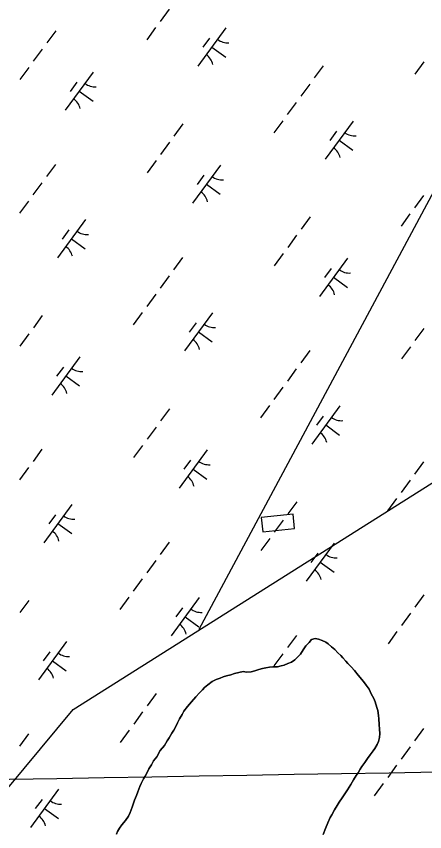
# Model space of a CAD drawing. Extents: x 3905714 to 3926767, y 183354 to 205755.
# Drawn here: x 3915542 to 3915973, y 187283 to 188144 of the extents above; entities that cross this region are included whole.
import ezdxf

# ---------------------------------------------------------------- set-up
doc = ezdxf.new("R2010")
doc.units = 0
for name, color, linetype in [('V-CHAN-DOCK', 7, 'Continuous'), ('V-GRID-MAJR', 7, 'Continuous'), ('V-TOPO-SHOR', 7, 'Continuous'), ('V-UTIL-LINE', 7, 'Continuous'), ('V-WETL-SWMP', 7, 'Continuous')]:
    doc.layers.add(name, color=color, linetype=linetype)

msp = doc.modelspace()

# ---------------------------------------------------------------- linework, layer by layer
at = {"layer": 'V-CHAN-DOCK'}
msp.add_lwpolyline([(3915834.39, 187618.67), (3915800.7, 187615.18), (3915802.29, 187599.82), (3915835.98, 187603.31)], close=True, dxfattribs=at)
at = {"layer": 'V-GRID-MAJR'}
msp.add_spline([(3911382.55, 187266.99), (3914884.14, 187327.39), (3918088.41, 187383)], degree=3, dxfattribs=at)
at = {"layer": 'V-TOPO-SHOR'}
for points in [[(3915647.98, 187280.78), (3915649.23, 187283.55), (3915651.31, 187287.17), (3915653.66, 187290.36), (3915657.54, 187295.23), (3915660.72, 187299.67), (3915662.52, 187303.56), (3915664.46, 187309.25), (3915665.84, 187313.42), (3915667.08, 187316.61), (3915669.02, 187321.61), (3915670.4, 187325.36), (3915672.75, 187330.92), (3915674.13, 187334.11), (3915676.48, 187339.11), (3915678.28, 187341.75), (3915680.64, 187346.47), (3915682.16, 187349.53), (3915684.79, 187353.84), (3915687.14, 187358), (3915690.46, 187362.45), (3915694.2, 187368.98), (3915698.5, 187374.26), (3915701.4, 187379.12), (3915703.48, 187382.32), (3915706.52, 187387.46), (3915708.46, 187390.65), (3915711.09, 187395.1), (3915712.48, 187398.15), (3915714.55, 187402.46), (3915717.18, 187407.18), (3915719.12, 187410.52), (3915722.86, 187415.52), (3915727.15, 187420.52), (3915731.86, 187425.8), (3915735.74, 187429.97), (3915738.65, 187433.03), (3915740.87, 187435.53), (3915744.33, 187438.45), (3915749.05, 187441.79), (3915753.21, 187443.88), (3915757.37, 187445.27), (3915760.7, 187446.8), (3915763.89, 187447.78), (3915768.46, 187449.04), (3915772.49, 187450.29), (3915776.93, 187451.41), (3915781.64, 187452.52), (3915785.11, 187451.84), (3915790.25, 187452.26), (3915794.13, 187453.24), (3915798.16, 187454.49), (3915801.9, 187455.61), (3915805.65, 187456.45), (3915809.53, 187457.15), (3915813, 187457.3), (3915818, 187457.44), (3915821.6, 187458.28), (3915824.79, 187459.25), (3915828.68, 187460.79), (3915832.7, 187462.32), (3915836.03, 187464.82), (3915839.08, 187467.61), (3915841.98, 187470.8), (3915845.03, 187475.25), (3915847.94, 187479.42), (3915851.13, 187483.17), (3915853.76, 187486.09), (3915857.5, 187487.2), (3915861.11, 187486.51), (3915865.14, 187485.27), (3915868.89, 187483.33), (3915871.39, 187481.53), (3915875, 187478.49), (3915878.2, 187475.58), (3915881.68, 187472.11), (3915884.6, 187469.2), (3915886.68, 187466.99), (3915890.02, 187463.24)], [(3915890.02, 187463.24), (3915892.24, 187461.03), (3915895.58, 187457.42), (3915899.05, 187453.4), (3915903.08, 187448.69), (3915906.84, 187443.98), (3915909.76, 187440.51), (3915911.57, 187438.02), (3915914.49, 187433.86), (3915916.86, 187429.01), (3915919.36, 187423.88), (3915920.9, 187420.27), (3915922.85, 187414.3), (3915923.69, 187411.25), (3915924.52, 187405.98), (3915924.95, 187402.37), (3915925.23, 187396.54), (3915925.66, 187391.41), (3915925.67, 187386.97), (3915925.53, 187382.67), (3915924.57, 187378.5), (3915923.05, 187375.45), (3915920.56, 187371.14), (3915918.75, 187368.64), (3915915.71, 187364.61), (3915912.8, 187360.44), (3915909.89, 187356.27), (3915906.85, 187352.1), (3915905.18, 187349.46), (3915902.83, 187345.43), (3915901.03, 187342.52), (3915897.99, 187337.93), (3915895.22, 187333.07), (3915891.62, 187327.65), (3915888.16, 187322.24), (3915886.22, 187319.04), (3915882.9, 187314.32), (3915880.68, 187310.98), (3915878.05, 187306.26), (3915875.14, 187301.26), (3915873.48, 187298.2), (3915871.13, 187292.51), (3915868.51, 187286.54), (3915866.02, 187280.29)]]:
    msp.add_lwpolyline(points, dxfattribs=at)
at = {"layer": 'V-UTIL-LINE'}
for points in [[(3922094.67, 198742.56), (3921080.02, 197477.61), (3915734.79, 187496.67)], [(3915141.88, 186857.82), (3915602.26, 187412.44), (3917208.62, 188427.22), (3918201.85, 190592.37), (3918499.52, 191341.67), (3918705.19, 192156.56), (3920335.23, 195367.27), (3921815.24, 198099.69), (3922187.19, 198661.56)]]:
    msp.add_lwpolyline(points, dxfattribs=at)
at = {"layer": 'V-WETL-SWMP'}
for p, q in [((3915703.48, 188151.66), (3915694.03, 188138.76)), ((3915583.89, 188129.01), (3915574.43, 188116.11)), ((3915689.3, 188132.3), (3915679.84, 188119.4)), ((3915763.48, 188131.98), (3915733.93, 188091.64)), ((3915746.03, 188121.21), (3915738.94, 188111.53)), ((3915569.7, 188109.65), (3915560.25, 188096.75)), ((3915748.71, 188111.81), (3915763.23, 188101.17)), ((3915866.03, 188092.08), (3915856.58, 188079.17)), ((3915972.19, 188096.12), (3915962.74, 188083.21)), ((3915555.52, 188090.29), (3915546.06, 188077.39)), ((3915623.53, 188085.46), (3915593.98, 188045.13)), ((3915606.08, 188074.69), (3915598.98, 188065.01)), ((3915608.75, 188065.29), (3915623.27, 188054.66)), ((3915851.85, 188072.72), (3915842.39, 188059.81)), ((3915837.66, 188053.36), (3915828.21, 188040.45)), ((3915718.07, 188030.71), (3915708.61, 188017.8)), ((3915823.48, 188034), (3915814.02, 188021.09)), ((3915897.66, 188033.67), (3915868.11, 187993.34)), ((3915880.21, 188022.9), (3915873.12, 188013.22)), ((3915882.89, 188013.5), (3915897.41, 188002.87)), ((3915703.88, 188011.35), (3915694.43, 187998.44)), ((3915583.54, 187987.95), (3915574.08, 187975.04)), ((3915689.7, 187991.99), (3915680.24, 187979.08)), ((3915757.71, 187987.16), (3915728.16, 187946.82)), ((3915740.26, 187976.39), (3915733.16, 187966.71)), ((3915569.35, 187968.59), (3915559.9, 187955.68)), ((3915742.93, 187966.99), (3915757.45, 187956.35)), ((3915971.84, 187955.05), (3915962.39, 187942.15)), ((3915555.17, 187949.23), (3915545.71, 187936.32)), ((3915957.66, 187935.69), (3915948.2, 187922.79)), ((3915615.17, 187929.54), (3915585.62, 187889.21)), ((3915852.25, 187932.4), (3915842.79, 187919.49)), ((3915597.72, 187918.77), (3915590.62, 187909.09)), ((3915838.06, 187913.04), (3915828.61, 187900.13)), ((3915600.39, 187909.37), (3915614.91, 187898.73)), ((3915823.88, 187893.68), (3915814.42, 187880.77)), ((3915717.72, 187889.64), (3915708.26, 187876.74)), ((3915891.89, 187888.85), (3915862.34, 187848.52)), ((3915874.44, 187878.08), (3915867.34, 187868.4)), ((3915703.53, 187870.28), (3915694.08, 187857.37)), ((3915877.11, 187868.68), (3915891.63, 187858.04)), ((3915689.35, 187850.92), (3915679.89, 187838.01)), ((3915569.75, 187828.27), (3915560.3, 187815.36)), ((3915675.17, 187831.56), (3915665.71, 187818.65)), ((3915749.35, 187831.23), (3915719.8, 187790.9)), ((3915731.9, 187820.47), (3915724.8, 187810.79)), ((3915555.57, 187808.91), (3915546.11, 187796)), ((3915734.57, 187811.07), (3915749.09, 187800.43)), ((3915972.24, 187814.73), (3915962.79, 187801.83)), ((3915851.9, 187791.34), (3915842.44, 187778.43)), ((3915958.06, 187795.37), (3915948.6, 187782.47)), ((3915609.39, 187784.72), (3915579.84, 187744.38)), ((3915591.94, 187773.95), (3915584.85, 187764.27)), ((3915837.71, 187771.98), (3915828.26, 187759.07)), ((3915594.62, 187764.55), (3915609.14, 187753.91)), ((3915823.53, 187752.62), (3915814.07, 187739.71)), ((3915703.93, 187729.96), (3915694.48, 187717.06)), ((3915809.34, 187733.26), (3915799.89, 187720.35)), ((3915883.53, 187732.93), (3915853.98, 187692.59)), ((3915866.08, 187722.16), (3915858.98, 187712.48)), ((3915868.75, 187712.76), (3915883.27, 187702.12)), ((3915689.75, 187710.6), (3915680.29, 187697.7)), ((3915569.4, 187687.2), (3915559.95, 187674.3)), ((3915675.56, 187691.24), (3915666.11, 187678.34)), ((3915743.57, 187686.41), (3915714.02, 187646.08)), ((3915726.12, 187675.65), (3915719.03, 187665.97)), ((3915971.89, 187673.67), (3915962.44, 187660.76)), ((3915555.22, 187667.84), (3915545.76, 187654.94)), ((3915728.8, 187666.25), (3915743.32, 187655.61)), ((3915957.71, 187654.31), (3915948.25, 187641.4)), ((3915943.52, 187634.95), (3915934.07, 187622.04)), ((3915601.03, 187628.8), (3915571.48, 187588.46)), ((3915838.11, 187631.66), (3915828.66, 187618.75)), ((3915583.58, 187618.03), (3915576.49, 187608.35)), ((3915586.26, 187608.63), (3915600.78, 187597.99)), ((3915823.93, 187612.3), (3915814.47, 187599.39)), ((3915809.74, 187592.94), (3915800.29, 187580.03)), ((3915703.58, 187588.9), (3915694.13, 187575.99)), ((3915877.75, 187588.11), (3915848.2, 187547.77)), ((3915860.3, 187577.34), (3915853.21, 187567.66)), ((3915689.4, 187569.54), (3915679.94, 187556.63)), ((3915862.98, 187567.94), (3915877.5, 187557.3)), ((3915675.21, 187550.18), (3915665.76, 187537.27)), ((3915661.03, 187530.82), (3915651.57, 187517.91)), ((3915972.29, 187533.35), (3915962.84, 187520.45)), ((3915555.62, 187527.53), (3915546.16, 187514.62)), ((3915735.21, 187530.49), (3915705.66, 187490.16)), ((3915717.76, 187519.72), (3915710.67, 187510.04)), ((3915958.11, 187513.99), (3915948.65, 187501.09)), ((3915720.44, 187510.32), (3915734.96, 187499.69)), ((3915837.76, 187490.59), (3915828.31, 187477.69)), ((3915943.92, 187494.63), (3915934.47, 187481.73)), ((3915595.26, 187483.98), (3915565.71, 187443.64)), ((3915847.94, 187479.42), (3915845.03, 187475.25)), ((3915851.13, 187483.17), (3915847.94, 187479.42)), ((3915853.76, 187486.09), (3915851.13, 187483.17)), ((3915857.5, 187487.2), (3915853.76, 187486.09)), ((3915861.11, 187486.51), (3915857.5, 187487.2)), ((3915865.14, 187485.27), (3915861.11, 187486.51)), ((3915868.89, 187483.33), (3915865.14, 187485.27)), ((3915871.39, 187481.53), (3915868.89, 187483.33)), ((3915875, 187478.49), (3915871.39, 187481.53)), ((3915577.81, 187473.21), (3915570.71, 187463.53)), ((3915823.58, 187471.23), (3915814.12, 187458.33)), ((3915841.98, 187470.8), (3915839.08, 187467.61)), ((3915845.03, 187475.25), (3915841.98, 187470.8)), ((3915878.2, 187475.58), (3915875, 187478.49)), ((3915881.68, 187472.11), (3915878.2, 187475.58)), ((3915884.6, 187469.2), (3915881.68, 187472.11)), ((3915580.48, 187463.81), (3915595, 187453.17)), ((3915832.7, 187462.32), (3915828.68, 187460.79)), ((3915836.03, 187464.82), (3915832.7, 187462.32)), ((3915839.08, 187467.61), (3915836.03, 187464.82)), ((3915886.68, 187466.99), (3915884.6, 187469.2)), ((3915890.02, 187463.24), (3915886.68, 187466.99)), ((3915892.24, 187461.03), (3915890.02, 187463.24)), ((3915798.16, 187454.49), (3915794.13, 187453.24)), ((3915801.9, 187455.61), (3915798.16, 187454.49)), ((3915805.65, 187456.45), (3915801.9, 187455.61)), ((3915809.53, 187457.15), (3915805.65, 187456.45)), ((3915813, 187457.29), (3915809.53, 187457.15)), ((3915818, 187457.44), (3915813, 187457.29)), ((3915821.6, 187458.28), (3915818, 187457.44)), ((3915824.79, 187459.25), (3915821.6, 187458.28)), ((3915828.68, 187460.79), (3915824.79, 187459.25)), ((3915895.58, 187457.42), (3915892.24, 187461.03)), ((3915899.05, 187453.4), (3915895.58, 187457.42)), ((3915903.08, 187448.69), (3915899.05, 187453.4)), ((3915757.37, 187445.27), (3915753.21, 187443.88)), ((3915760.7, 187446.8), (3915757.37, 187445.27)), ((3915763.89, 187447.78), (3915760.7, 187446.8)), ((3915768.46, 187449.04), (3915763.89, 187447.78)), ((3915772.49, 187450.29), (3915768.46, 187449.04)), ((3915776.93, 187451.41), (3915772.49, 187450.29)), ((3915781.64, 187452.53), (3915776.93, 187451.41)), ((3915785.11, 187451.84), (3915781.64, 187452.53)), ((3915790.25, 187452.26), (3915785.11, 187451.84)), ((3915794.13, 187453.24), (3915790.25, 187452.26)), ((3915906.84, 187443.98), (3915903.08, 187448.69)), ((3915744.33, 187438.45), (3915740.87, 187435.53)), ((3915749.04, 187441.79), (3915744.33, 187438.45)), ((3915753.21, 187443.88), (3915749.04, 187441.79)), ((3915909.76, 187440.51), (3915906.84, 187443.98)), ((3915911.57, 187438.02), (3915909.76, 187440.51)), ((3915914.49, 187433.86), (3915911.57, 187438.02)), ((3915689.8, 187429.22), (3915680.34, 187416.31)), ((3915735.74, 187429.97), (3915731.86, 187425.8)), ((3915738.65, 187433.03), (3915735.74, 187429.97)), ((3915740.87, 187435.53), (3915738.65, 187433.03)), ((3915916.86, 187429.01), (3915914.49, 187433.86)), ((3915919.36, 187423.88), (3915916.86, 187429.01)), ((3915727.15, 187420.52), (3915722.86, 187415.52)), ((3915731.86, 187425.8), (3915727.15, 187420.52)), ((3915920.9, 187420.27), (3915919.36, 187423.88)), ((3915922.85, 187414.3), (3915920.9, 187420.27)), ((3915719.12, 187410.51), (3915717.18, 187407.18)), ((3915722.86, 187415.52), (3915719.12, 187410.51)), ((3915923.68, 187411.25), (3915922.85, 187414.3)), ((3915924.52, 187405.98), (3915923.68, 187411.25)), ((3915675.61, 187409.86), (3915666.16, 187396.95)), ((3915714.55, 187402.46), (3915712.48, 187398.15)), ((3915717.18, 187407.18), (3915714.55, 187402.46)), ((3915924.95, 187402.37), (3915924.52, 187405.98)), ((3915925.23, 187396.54), (3915924.95, 187402.37)), ((3915711.09, 187395.1), (3915708.46, 187390.65)), ((3915712.48, 187398.15), (3915711.09, 187395.1)), ((3915925.66, 187391.41), (3915925.23, 187396.54)), ((3915555.27, 187386.46), (3915545.81, 187373.56)), ((3915661.43, 187390.5), (3915651.97, 187377.59)), ((3915706.52, 187387.46), (3915703.48, 187382.32)), ((3915708.46, 187390.65), (3915706.52, 187387.46)), ((3915925.53, 187382.67), (3915925.67, 187386.97)), ((3915925.67, 187386.97), (3915925.66, 187391.41)), ((3915971.94, 187392.29), (3915962.49, 187379.38)), ((3915701.4, 187379.12), (3915698.5, 187374.26)), ((3915703.48, 187382.32), (3915701.4, 187379.12)), ((3915923.05, 187375.45), (3915924.57, 187378.5)), ((3915924.57, 187378.5), (3915925.53, 187382.67)), ((3915694.2, 187368.98), (3915690.46, 187362.45)), ((3915698.5, 187374.26), (3915694.2, 187368.98)), ((3915915.71, 187364.61), (3915918.75, 187368.64)), ((3915918.75, 187368.64), (3915920.56, 187371.14)), ((3915920.56, 187371.14), (3915923.05, 187375.45)), ((3915957.76, 187372.93), (3915948.3, 187360.02)), ((3915690.46, 187362.45), (3915687.14, 187358)), ((3915909.89, 187356.27), (3915912.8, 187360.44)), ((3915912.8, 187360.44), (3915915.71, 187364.61)), ((3915684.79, 187353.84), (3915682.16, 187349.53)), ((3915687.14, 187358), (3915684.79, 187353.84)), ((3915905.18, 187349.46), (3915906.85, 187352.1)), ((3915906.85, 187352.1), (3915909.89, 187356.27)), ((3915943.57, 187353.57), (3915934.12, 187340.66)), ((3915678.28, 187341.75), (3915676.48, 187339.11)), ((3915680.64, 187346.47), (3915678.28, 187341.75)), ((3915682.16, 187349.53), (3915680.64, 187346.47)), ((3915897.99, 187337.93), (3915901.03, 187342.52)), ((3915901.03, 187342.52), (3915902.83, 187345.44)), ((3915902.83, 187345.44), (3915905.18, 187349.46)), ((3915674.13, 187334.11), (3915672.75, 187330.92)), ((3915676.48, 187339.11), (3915674.13, 187334.11)), ((3915891.62, 187327.65), (3915895.22, 187333.07)), ((3915895.22, 187333.07), (3915897.99, 187337.93)), ((3915929.39, 187334.21), (3915919.93, 187321.3)), ((3915586.9, 187328.05), (3915557.35, 187287.72)), ((3915670.4, 187325.36), (3915669.02, 187321.61)), ((3915672.75, 187330.92), (3915670.4, 187325.36)), ((3915888.16, 187322.24), (3915891.62, 187327.65)), ((3915569.45, 187317.29), (3915562.35, 187307.61)), ((3915667.08, 187316.61), (3915665.84, 187313.42)), ((3915669.02, 187321.61), (3915667.08, 187316.61)), ((3915882.9, 187314.32), (3915886.22, 187319.04)), ((3915886.22, 187319.04), (3915888.16, 187322.24)), ((3915572.12, 187307.89), (3915586.64, 187297.25)), ((3915664.46, 187309.25), (3915662.52, 187303.56)), ((3915665.84, 187313.42), (3915664.46, 187309.25)), ((3915878.05, 187306.26), (3915880.68, 187310.98)), ((3915880.68, 187310.98), (3915882.9, 187314.32)), ((3915660.72, 187299.67), (3915657.54, 187295.23)), ((3915662.52, 187303.56), (3915660.72, 187299.67)), ((3915873.48, 187298.2), (3915875.14, 187301.26)), ((3915875.14, 187301.26), (3915878.05, 187306.26)), ((3915653.66, 187290.36), (3915651.31, 187287.17)), ((3915657.54, 187295.23), (3915653.66, 187290.36)), ((3915868.5, 187286.54), (3915871.13, 187292.51)), ((3915871.13, 187292.51), (3915873.48, 187298.2)), ((3915649.23, 187283.55), (3915647.99, 187280.78)), ((3915651.31, 187287.17), (3915649.23, 187283.55)), ((3915866.02, 187280.29), (3915868.5, 187286.54))]:
    msp.add_line(p, q, dxfattribs=at)
for centre, start, end in [((3915765.22, 188133.95), 232.99998, 274.54364), ((3915732.58, 188089.39), 12.99998, 54.54364), ((3915625.27, 188087.44), 232.99998, 274.54364), ((3915592.62, 188042.87), 12.99998, 54.54364), ((3915899.4, 188035.64), 232.99998, 274.54364), ((3915866.76, 187991.08), 12.99998, 54.54364), ((3915759.45, 187989.13), 232.99998, 274.54364), ((3915726.8, 187944.57), 12.99998, 54.54364), ((3915616.91, 187931.51), 232.99998, 274.54364), ((3915584.26, 187886.95), 12.99998, 54.54364), ((3915893.63, 187890.82), 232.99998, 274.54364), ((3915860.98, 187846.26), 12.99998, 54.54364), ((3915751.09, 187833.21), 232.99998, 274.54364), ((3915718.44, 187788.65), 12.99998, 54.54364), ((3915611.13, 187786.69), 232.99998, 274.54364), ((3915578.49, 187742.13), 12.99998, 54.54364), ((3915885.27, 187734.9), 232.99998, 274.54364), ((3915852.62, 187690.34), 12.99998, 54.54364), ((3915745.31, 187688.39), 232.99998, 274.54364), ((3915712.67, 187643.82), 12.99998, 54.54364), ((3915602.78, 187630.77), 232.99998, 274.54364), ((3915570.13, 187586.21), 12.99998, 54.54364), ((3915879.49, 187590.08), 232.99998, 274.54364), ((3915846.85, 187545.52), 12.99998, 54.54364), ((3915736.95, 187532.46), 232.99998, 274.54364), ((3915704.31, 187487.9), 12.99998, 54.54364), ((3915597, 187485.95), 232.99998, 274.54364), ((3915564.35, 187441.39), 12.99998, 54.54364), ((3915588.64, 187330.03), 232.99998, 274.54364), ((3915555.99, 187285.47), 12.99998, 54.54364)]:
    msp.add_arc(centre, 17.62, start, end, dxfattribs=at)

doc.saveas('drawing.dxf')
